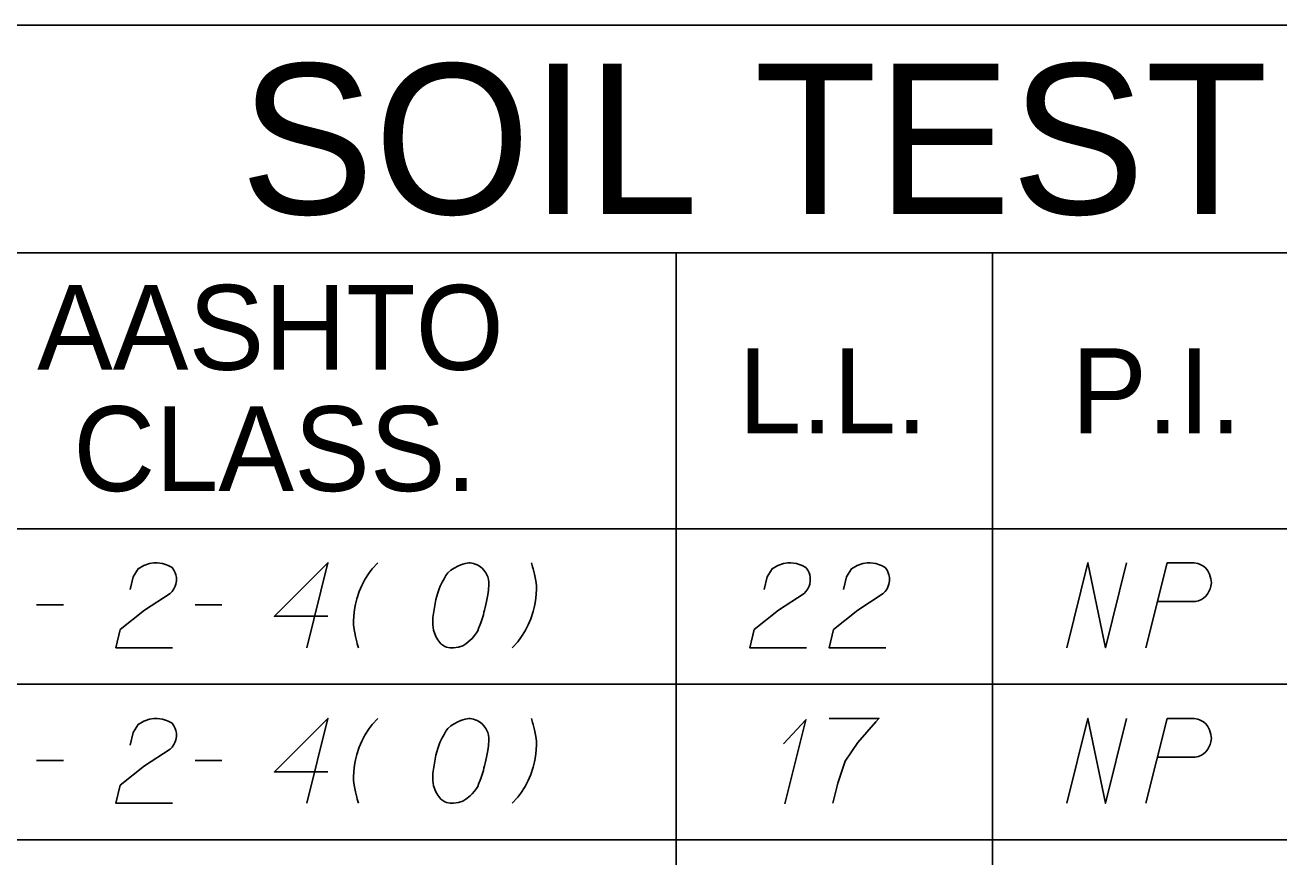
# Model space of a CAD drawing. Extents: x 2074207 to 2076812, y 516372 to 523312.
# Drawn here: x 2076453.5 to 2076524.4, y 519310.3 to 519357.3 of the extents above; entities that cross this region are included whole.
import ezdxf

# ---------------------------------------------------------------- set-up
doc = ezdxf.new("R2010")
doc.units = 0
for name, color, linetype in [('Prop DirtTable_ Soil Test Results - Outline (Major)', 7, 'Continuous'), ('Prop DirtTable_ Soil Test Results - Outline (Minor)', 7, 'Continuous'), ('Prop DirtTable_ Soil Test Results - Tx (Header - Large)', 7, 'Continuous'), ('Prop DirtTable_ Soil Test Results - Tx (Header - Small)', 7, 'Continuous'), ('Prop DirtTable_ Soil Test Results - Tx (Sample Data)', 7, 'Continuous')]:
    doc.layers.add(name, color=color, linetype=linetype)

msp = doc.modelspace()

# ---------------------------------------------------------------- linework, layer by layer
at = {"layer": 'Prop DirtTable_ Soil Test Results - Outline (Major)'}
for p, q in [((2076260.609, 519357.307), (2076811.903, 519357.307)), ((2076260.609, 519328.821), (2076811.903, 519328.821)), ((2076260.609, 519328.821), (2076811.903, 519328.821))]:
    msp.add_line(p, q, dxfattribs=at)
at = {"layer": 'Prop DirtTable_ Soil Test Results - Outline (Minor)'}
for p, q in [((2076260.609, 519344.421), (2076811.903, 519344.421)), ((2076490.31, 519344.421), (2076490.31, 519320.021)), ((2076508.192, 519344.421), (2076508.192, 519320.021)), ((2076260.609, 519320.021), (2076811.903, 519320.021)), ((2076260.609, 519320.021), (2076811.903, 519320.021)), ((2076490.31, 519320.021), (2076490.31, 519311.221)), ((2076508.192, 519320.021), (2076508.192, 519311.221)), ((2076260.609, 519311.221), (2076811.903, 519311.221)), ((2076260.609, 519311.221), (2076811.903, 519311.221)), ((2076490.31, 519311.221), (2076490.31, 519302.421)), ((2076508.192, 519311.221), (2076508.192, 519302.421))]:
    msp.add_line(p, q, dxfattribs=at)
at = {"layer": 'Prop DirtTable_ Soil Test Results - Tx (Sample Data)'}
for points in [[(2076459.447, 519325.379), (2076459.623, 519326.097), (2076459.906, 519326.551), (2076460.223, 519326.74), (2076460.54, 519326.853), (2076460.787, 519326.891), (2076460.964, 519326.891), (2076461.281, 519326.853), (2076461.493, 519326.778), (2076461.599, 519326.74), (2076461.81, 519326.626), (2076461.916, 519326.475), (2076461.987, 519326.324), (2076462.022, 519326.211), (2076462.057, 519326.059), (2076462.057, 519325.87), (2076462.022, 519325.681), (2076461.987, 519325.568), (2076461.916, 519325.417), (2076461.81, 519325.266), (2076461.705, 519325.152), (2076460.258, 519324.207), (2076458.883, 519323.111), (2076458.636, 519322.091), (2076461.846, 519322.091)], [(2076470.629, 519323.867), (2076467.596, 519323.867), (2076470.629, 519326.891), (2076469.43, 519322.091)], [(2076473.451, 519326.891), (2076473.134, 519326.551), (2076472.958, 519326.324), (2076472.711, 519325.946), (2076472.534, 519325.606), (2076472.393, 519325.266), (2076472.252, 519324.85), (2076472.181, 519324.548), (2076472.146, 519324.359), (2076472.111, 519324.094), (2076472.076, 519323.603), (2076472.076, 519323.376), (2076472.111, 519323.111), (2076472.146, 519322.922), (2076472.181, 519322.733), (2076472.252, 519322.431), (2076472.287, 519322.318), (2076472.358, 519322.091)], [(2076478.672, 519326.891), (2076478.602, 519326.891), (2076478.39, 519326.853), (2076478.249, 519326.815), (2076478.143, 519326.778), (2076477.967, 519326.702), (2076477.755, 519326.589), (2076477.579, 519326.475), (2076477.402, 519326.324), (2076477.296, 519326.173), (2076477.191, 519325.984), (2076477.085, 519325.795), (2076476.979, 519325.568), (2076476.908, 519325.417), (2076476.838, 519325.19), (2076476.732, 519324.812), (2076476.626, 519324.245), (2076476.556, 519323.792), (2076476.556, 519323.376), (2076476.591, 519323.074), (2076476.732, 519322.733), (2076476.838, 519322.544), (2076477.014, 519322.318), (2076477.226, 519322.167), (2076477.332, 519322.129), (2076477.543, 519322.091), (2076477.72, 519322.091), (2076478.002, 519322.129), (2076478.249, 519322.204), (2076478.425, 519322.318), (2076478.672, 519322.507), (2076478.778, 519322.62), (2076478.919, 519322.771), (2076479.025, 519322.922), (2076479.095, 519323.036), (2076479.166, 519323.225), (2076479.201, 519323.3), (2076479.272, 519323.489), (2076479.342, 519323.716), (2076479.413, 519323.943), (2076479.448, 519324.094), (2076479.483, 519324.207), (2076479.519, 519324.359), (2076479.589, 519324.699), (2076479.625, 519324.888), (2076479.66, 519325.077), (2076479.695, 519325.341), (2076479.73, 519325.681), (2076479.73, 519325.795), (2076479.695, 519325.946), (2076479.66, 519326.097), (2076479.554, 519326.324), (2076479.448, 519326.475), (2076479.342, 519326.589), (2076479.201, 519326.702), (2076479.06, 519326.778), (2076478.954, 519326.815), (2076478.849, 519326.853), (2076478.672, 519326.891)], [(2076481.036, 519322.091), (2076481.353, 519322.431), (2076481.529, 519322.658), (2076481.776, 519323.036), (2076481.953, 519323.376), (2076482.094, 519323.716), (2076482.235, 519324.132), (2076482.306, 519324.434), (2076482.341, 519324.623), (2076482.376, 519324.888), (2076482.411, 519325.379), (2076482.411, 519325.606), (2076482.376, 519325.87), (2076482.341, 519326.059), (2076482.306, 519326.248), (2076482.235, 519326.551), (2076482.2, 519326.664), (2076482.129, 519326.891)], [(2076495.287, 519325.379), (2076495.463, 519326.097), (2076495.746, 519326.551), (2076496.063, 519326.74), (2076496.38, 519326.853), (2076496.627, 519326.891), (2076496.804, 519326.891), (2076497.121, 519326.853), (2076497.333, 519326.778), (2076497.439, 519326.74), (2076497.65, 519326.626), (2076497.756, 519326.475), (2076497.827, 519326.324), (2076497.862, 519326.211), (2076497.897, 519326.059), (2076497.897, 519325.87), (2076497.862, 519325.681), (2076497.827, 519325.568), (2076497.756, 519325.417), (2076497.65, 519325.266), (2076497.545, 519325.152), (2076496.098, 519324.207), (2076494.723, 519323.111), (2076494.476, 519322.091), (2076497.686, 519322.091)], [(2076499.767, 519325.379), (2076499.943, 519326.097), (2076500.226, 519326.551), (2076500.543, 519326.74), (2076500.86, 519326.853), (2076501.107, 519326.891), (2076501.284, 519326.891), (2076501.601, 519326.853), (2076501.813, 519326.778), (2076501.919, 519326.74), (2076502.13, 519326.626), (2076502.236, 519326.475), (2076502.307, 519326.324), (2076502.342, 519326.211), (2076502.377, 519326.059), (2076502.377, 519325.87), (2076502.342, 519325.681), (2076502.307, 519325.568), (2076502.236, 519325.417), (2076502.13, 519325.266), (2076502.025, 519325.152), (2076500.578, 519324.207), (2076499.203, 519323.111), (2076498.956, 519322.091), (2076502.166, 519322.091)], [(2076512.396, 519322.091), (2076513.595, 519326.891), (2076514.583, 519322.091), (2076515.782, 519326.891)], [(2076516.876, 519322.091), (2076518.075, 519326.891), (2076519.592, 519326.891), (2076519.803, 519326.853), (2076519.909, 519326.815), (2076520.121, 519326.702), (2076520.262, 519326.589), (2076520.368, 519326.437), (2076520.474, 519326.248), (2076520.544, 519325.984), (2076520.58, 519325.757), (2076520.544, 519325.568), (2076520.509, 519325.417), (2076520.438, 519325.266), (2076520.368, 519325.152), (2076520.262, 519325.001), (2076520.121, 519324.888), (2076520.015, 519324.812), (2076519.839, 519324.737), (2076519.662, 519324.699), (2076517.546, 519324.699)], [(2076454.156, 519324.51), (2076455.672, 519324.51)], [(2076463.116, 519324.51), (2076464.632, 519324.51)], [(2076459.447, 519316.579), (2076459.623, 519317.297), (2076459.906, 519317.751), (2076460.223, 519317.94), (2076460.54, 519318.053), (2076460.787, 519318.091), (2076460.964, 519318.091), (2076461.281, 519318.053), (2076461.493, 519317.978), (2076461.599, 519317.94), (2076461.81, 519317.826), (2076461.916, 519317.675), (2076461.987, 519317.524), (2076462.022, 519317.411), (2076462.057, 519317.259), (2076462.057, 519317.07), (2076462.022, 519316.881), (2076461.987, 519316.768), (2076461.916, 519316.617), (2076461.81, 519316.466), (2076461.705, 519316.352), (2076460.258, 519315.407), (2076458.883, 519314.311), (2076458.636, 519313.291), (2076461.846, 519313.291)], [(2076470.629, 519315.067), (2076467.596, 519315.067), (2076470.629, 519318.091), (2076469.43, 519313.291)], [(2076473.451, 519318.091), (2076473.134, 519317.751), (2076472.958, 519317.524), (2076472.711, 519317.146), (2076472.534, 519316.806), (2076472.393, 519316.466), (2076472.252, 519316.05), (2076472.181, 519315.748), (2076472.146, 519315.559), (2076472.111, 519315.294), (2076472.076, 519314.803), (2076472.076, 519314.576), (2076472.111, 519314.311), (2076472.146, 519314.122), (2076472.181, 519313.933), (2076472.252, 519313.631), (2076472.287, 519313.518), (2076472.358, 519313.291)], [(2076478.672, 519318.091), (2076478.602, 519318.091), (2076478.39, 519318.053), (2076478.249, 519318.015), (2076478.143, 519317.978), (2076477.967, 519317.902), (2076477.755, 519317.789), (2076477.579, 519317.675), (2076477.402, 519317.524), (2076477.296, 519317.373), (2076477.191, 519317.184), (2076477.085, 519316.995), (2076476.979, 519316.768), (2076476.908, 519316.617), (2076476.838, 519316.39), (2076476.732, 519316.012), (2076476.626, 519315.445), (2076476.556, 519314.992), (2076476.556, 519314.576), (2076476.591, 519314.274), (2076476.732, 519313.933), (2076476.838, 519313.744), (2076477.014, 519313.518), (2076477.226, 519313.367), (2076477.332, 519313.329), (2076477.543, 519313.291), (2076477.72, 519313.291), (2076478.002, 519313.329), (2076478.249, 519313.404), (2076478.425, 519313.518), (2076478.672, 519313.707), (2076478.778, 519313.82), (2076478.919, 519313.971), (2076479.025, 519314.122), (2076479.095, 519314.236), (2076479.166, 519314.425), (2076479.201, 519314.5), (2076479.272, 519314.689), (2076479.342, 519314.916), (2076479.413, 519315.143), (2076479.448, 519315.294), (2076479.483, 519315.407), (2076479.519, 519315.559), (2076479.589, 519315.899), (2076479.625, 519316.088), (2076479.66, 519316.277), (2076479.695, 519316.541), (2076479.73, 519316.881), (2076479.73, 519316.995), (2076479.695, 519317.146), (2076479.66, 519317.297), (2076479.554, 519317.524), (2076479.448, 519317.675), (2076479.342, 519317.789), (2076479.201, 519317.902), (2076479.06, 519317.978), (2076478.954, 519318.015), (2076478.849, 519318.053), (2076478.672, 519318.091)], [(2076481.036, 519313.291), (2076481.353, 519313.631), (2076481.529, 519313.858), (2076481.776, 519314.236), (2076481.953, 519314.576), (2076482.094, 519314.916), (2076482.235, 519315.332), (2076482.306, 519315.634), (2076482.341, 519315.823), (2076482.376, 519316.088), (2076482.411, 519316.579), (2076482.411, 519316.806), (2076482.376, 519317.07), (2076482.341, 519317.259), (2076482.306, 519317.448), (2076482.235, 519317.751), (2076482.2, 519317.864), (2076482.129, 519318.091)], [(2076496.38, 519316.655), (2076497.65, 519318.015), (2076496.451, 519313.253)], [(2076498.956, 519318.091), (2076501.778, 519318.091), (2076501.601, 519317.902), (2076500.578, 519316.73), (2076499.873, 519315.672), (2076499.449, 519314.425), (2076499.167, 519313.291)], [(2076512.396, 519313.291), (2076513.595, 519318.091), (2076514.583, 519313.291), (2076515.782, 519318.091)], [(2076516.876, 519313.291), (2076518.075, 519318.091), (2076519.592, 519318.091), (2076519.803, 519318.053), (2076519.909, 519318.015), (2076520.121, 519317.902), (2076520.262, 519317.789), (2076520.368, 519317.637), (2076520.474, 519317.448), (2076520.544, 519317.184), (2076520.58, 519316.957), (2076520.544, 519316.768), (2076520.509, 519316.617), (2076520.438, 519316.466), (2076520.368, 519316.352), (2076520.262, 519316.201), (2076520.121, 519316.088), (2076520.015, 519316.012), (2076519.839, 519315.937), (2076519.662, 519315.899), (2076517.546, 519315.899)], [(2076454.156, 519315.71), (2076455.672, 519315.71)], [(2076463.116, 519315.71), (2076464.632, 519315.71)]]:
    msp.add_lwpolyline(points, dxfattribs=at)

# ---------------------------------------------------------------- texts
at = {"layer": 'Prop DirtTable_ Soil Test Results - Tx (Header - Large)'}
msp.add_text('SOIL TEST RESULTS', height=8.50001, dxfattribs=at).set_placement((2076465.656, 519346.614))
at = {"layer": 'Prop DirtTable_ Soil Test Results - Tx (Header - Small)'}
for s, p in [('AASHTO', (2076454.182, 519337.807)), ('L.L.', (2076493.827, 519334.221)), ('P.I.', (2076512.654, 519334.221)), ('CLASS.', (2076456.225, 519330.95))]:
    msp.add_text(s, height=4.8, dxfattribs=at).set_placement(p)

doc.saveas('drawing.dxf')
